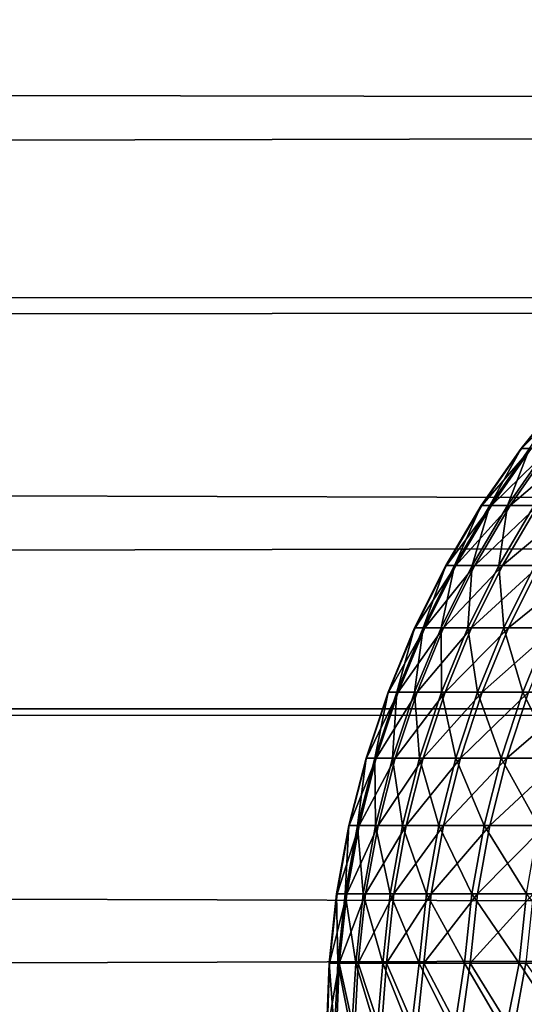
# Model space of a CAD drawing. Header units: millimetres. Extents: x -184 to 165, y -135 to 242.
# Tile 839 of 1056: x -109.114 to -108.596, y 5.229 to 6.24. Entities that reach past the tile are written whole.
import ezdxf

# ---------------------------------------------------------------- set-up
doc = ezdxf.new("R2010")
doc.units = ezdxf.units.MM
doc.header["$LTSCALE"] = 41.718519
for name, color, linetype in [('384', 7, 'CONTINUOUS'), ('386', 7, 'CONTINUOUS'), ('432', 7, 'CONTINUOUS')]:
    doc.layers.add(name, color=color, linetype=linetype)

msp = doc.modelspace()

# ---------------------------------------------------------------- linework, layer by layer
at = {"layer": '384', "linetype": 'CONTINUOUS'}
for points in [[(-35.1948, 6.4424, 60), (-34.8031, 5.9982, 60), (-162.4489, 6.2801, 60), (-35.1948, 6.4424, 60)], [(-162.4489, 6.2801, 60), (-34.8031, 5.9982, 60), (-162.7873, 5.8948, 60), (-162.4489, 6.2801, 60)], [(-34.8031, 5.9982, 60), (-34.4141, 5.5508, 60), (-162.7873, 5.8948, 60), (-34.8031, 5.9982, 60)], [(-162.7873, 5.8948, 60), (-34.4141, 5.5508, 60), (-163.1233, 5.5075, 60), (-162.7873, 5.8948, 60)], [(-34.4141, 5.5508, 60), (-34.0279, 5.1003, 60), (-163.1233, 5.5075, 60), (-34.4141, 5.5508, 60)], [(-163.1233, 5.5075, 60), (-34.0279, 5.1003, 60), (-163.457, 5.1181, 60), (-163.1233, 5.5075, 60)]]:
    msp.add_3dface(points, dxfattribs=at)
at = {"layer": '386', "linetype": 'CONTINUOUS'}
for points in [[(-35.0511, 6.2801, 63), (-162.3052, 6.4424, 63), (-162.6969, 5.9982, 63), (-35.0511, 6.2801, 63)], [(-34.7127, 5.8948, 63), (-35.0511, 6.2801, 63), (-162.6969, 5.9982, 63), (-34.7127, 5.8948, 63)], [(-34.7127, 5.8948, 63), (-162.6969, 5.9982, 63), (-163.0859, 5.5508, 63), (-34.7127, 5.8948, 63)], [(-34.3767, 5.5075, 63), (-34.7127, 5.8948, 63), (-163.0859, 5.5508, 63), (-34.3767, 5.5075, 63)], [(-34.3767, 5.5075, 63), (-163.0859, 5.5508, 63), (-163.4721, 5.1003, 63), (-34.3767, 5.5075, 63)], [(-34.043, 5.1181, 63), (-34.3767, 5.5075, 63), (-163.4721, 5.1003, 63), (-34.043, 5.1181, 63)]]:
    msp.add_3dface(points, dxfattribs=at)
at = {"layer": '432', "linetype": 'CONTINUOUS'}
for points in [[(-108.5544, 5.8553, 0.1334), (-108.5539, 5.8553, -0.1671), (-108.5993, 5.7997, 0.134), (-108.5544, 5.8553, 0.1334)], [(-108.5905, 5.7997, 0.4357), (-108.5544, 5.8553, 0.1334), (-108.5993, 5.7997, 0.134), (-108.5905, 5.7997, 0.4357)], [(-108.5993, 5.7997, 0.134), (-108.5539, 5.8553, -0.1671), (-108.5988, 5.7997, -0.1678), (-108.5993, 5.7997, 0.134)], [(-108.5539, 5.8553, -0.1671), (-108.5441, 5.8553, -0.4674), (-108.5988, 5.7997, -0.1678), (-108.5539, 5.8553, -0.1671)], [(-108.5988, 5.7997, -0.1678), (-108.5441, 5.8553, -0.4674), (-108.5889, 5.7997, -0.4695), (-108.5988, 5.7997, -0.1678)], [(-108.5993, 5.7997, 0.134), (-108.5988, 5.7997, -0.1678), (-108.6401, 5.7411, 0.1345), (-108.5993, 5.7997, 0.134)], [(-108.6313, 5.7411, 0.4375), (-108.5993, 5.7997, 0.134), (-108.6401, 5.7411, 0.1345), (-108.6313, 5.7411, 0.4375)], [(-108.6401, 5.7411, 0.1345), (-108.5988, 5.7997, -0.1678), (-108.6395, 5.7411, -0.1685), (-108.6401, 5.7411, 0.1345)], [(-108.5988, 5.7997, -0.1678), (-108.5889, 5.7997, -0.4695), (-108.6395, 5.7411, -0.1685), (-108.5988, 5.7997, -0.1678)], [(-108.6395, 5.7411, -0.1685), (-108.5889, 5.7997, -0.4695), (-108.6297, 5.7411, -0.4715), (-108.6395, 5.7411, -0.1685)], [(-108.5905, 5.7997, 0.4357), (-108.5993, 5.7997, 0.134), (-108.6313, 5.7411, 0.4375), (-108.5905, 5.7997, 0.4357)], [(-108.6131, 5.7411, 0.7401), (-108.5905, 5.7997, 0.4357), (-108.6313, 5.7411, 0.4375), (-108.6131, 5.7411, 0.7401)], [(-108.5889, 5.7997, -0.4695), (-108.5698, 5.7997, -0.7707), (-108.6297, 5.7411, -0.4715), (-108.5889, 5.7997, -0.4695)], [(-108.6297, 5.7411, -0.4715), (-108.5698, 5.7997, -0.7707), (-108.6105, 5.7411, -0.774), (-108.6297, 5.7411, -0.4715)], [(-108.5724, 5.7997, 0.737), (-108.5905, 5.7997, 0.4357), (-108.6131, 5.7411, 0.7401), (-108.5724, 5.7997, 0.737)], [(-108.5857, 5.7411, 1.0419), (-108.5724, 5.7997, 0.737), (-108.6131, 5.7411, 0.7401), (-108.5857, 5.7411, 1.0419)], [(-108.5698, 5.7997, -0.7707), (-108.5415, 5.7997, -1.0712), (-108.6105, 5.7411, -0.774), (-108.5698, 5.7997, -0.7707)], [(-108.6105, 5.7411, -0.774), (-108.5415, 5.7997, -1.0712), (-108.582, 5.7411, -1.0757), (-108.6105, 5.7411, -0.774)], [(-108.6401, 5.7411, 0.1345), (-108.6395, 5.7411, -0.1685), (-108.6766, 5.6796, 0.135), (-108.6401, 5.7411, 0.1345)], [(-108.6677, 5.6796, 0.4391), (-108.6401, 5.7411, 0.1345), (-108.6766, 5.6796, 0.135), (-108.6677, 5.6796, 0.4391)], [(-108.6766, 5.6796, 0.135), (-108.6395, 5.7411, -0.1685), (-108.676, 5.6796, -0.1692), (-108.6766, 5.6796, 0.135)], [(-108.6395, 5.7411, -0.1685), (-108.6297, 5.7411, -0.4715), (-108.676, 5.6796, -0.1692), (-108.6395, 5.7411, -0.1685)], [(-108.676, 5.6796, -0.1692), (-108.6297, 5.7411, -0.4715), (-108.6661, 5.6796, -0.4732), (-108.676, 5.6796, -0.1692)], [(-108.6313, 5.7411, 0.4375), (-108.6401, 5.7411, 0.1345), (-108.6677, 5.6796, 0.4391), (-108.6313, 5.7411, 0.4375)], [(-108.6495, 5.6796, 0.7428), (-108.6313, 5.7411, 0.4375), (-108.6677, 5.6796, 0.4391), (-108.6495, 5.6796, 0.7428)], [(-108.6297, 5.7411, -0.4715), (-108.6105, 5.7411, -0.774), (-108.6661, 5.6796, -0.4732), (-108.6297, 5.7411, -0.4715)], [(-108.6661, 5.6796, -0.4732), (-108.6105, 5.7411, -0.774), (-108.6469, 5.6796, -0.7768), (-108.6661, 5.6796, -0.4732)], [(-108.6131, 5.7411, 0.7401), (-108.6313, 5.7411, 0.4375), (-108.6495, 5.6796, 0.7428), (-108.6131, 5.7411, 0.7401)], [(-108.622, 5.6796, 1.0458), (-108.6131, 5.7411, 0.7401), (-108.6495, 5.6796, 0.7428), (-108.622, 5.6796, 1.0458)], [(-108.6105, 5.7411, -0.774), (-108.582, 5.7411, -1.0757), (-108.6469, 5.6796, -0.7768), (-108.6105, 5.7411, -0.774)], [(-108.6469, 5.6796, -0.7768), (-108.582, 5.7411, -1.0757), (-108.6183, 5.6796, -1.0797), (-108.6469, 5.6796, -0.7768)], [(-108.5857, 5.7411, 1.0419), (-108.6131, 5.7411, 0.7401), (-108.622, 5.6796, 1.0458), (-108.5857, 5.7411, 1.0419)], [(-108.5851, 5.6796, 1.3477), (-108.5857, 5.7411, 1.0419), (-108.622, 5.6796, 1.0458), (-108.5851, 5.6796, 1.3477)], [(-108.582, 5.7411, -1.0757), (-108.5442, 5.7411, -1.3764), (-108.6183, 5.6796, -1.0797), (-108.582, 5.7411, -1.0757)], [(-108.6183, 5.6796, -1.0797), (-108.5442, 5.7411, -1.3764), (-108.5804, 5.6796, -1.3815), (-108.6183, 5.6796, -1.0797)], [(-108.6766, 5.6796, 0.135), (-108.676, 5.6796, -0.1692), (-108.7086, 5.6157, 0.1355), (-108.6766, 5.6796, 0.135)], [(-108.6997, 5.6157, 0.4406), (-108.6766, 5.6796, 0.135), (-108.7086, 5.6157, 0.1355), (-108.6997, 5.6157, 0.4406)], [(-108.7086, 5.6157, 0.1355), (-108.676, 5.6796, -0.1692), (-108.708, 5.6157, -0.1697), (-108.7086, 5.6157, 0.1355)], [(-108.676, 5.6796, -0.1692), (-108.6661, 5.6796, -0.4732), (-108.708, 5.6157, -0.1697), (-108.676, 5.6796, -0.1692)], [(-108.708, 5.6157, -0.1697), (-108.6661, 5.6796, -0.4732), (-108.6981, 5.6157, -0.4748), (-108.708, 5.6157, -0.1697)], [(-108.6677, 5.6796, 0.4391), (-108.6766, 5.6796, 0.135), (-108.6997, 5.6157, 0.4406), (-108.6677, 5.6796, 0.4391)], [(-108.6814, 5.6157, 0.7452), (-108.6677, 5.6796, 0.4391), (-108.6997, 5.6157, 0.4406), (-108.6814, 5.6157, 0.7452)], [(-108.6661, 5.6796, -0.4732), (-108.6469, 5.6796, -0.7768), (-108.6981, 5.6157, -0.4748), (-108.6661, 5.6796, -0.4732)], [(-108.6981, 5.6157, -0.4748), (-108.6469, 5.6796, -0.7768), (-108.6788, 5.6157, -0.7793), (-108.6981, 5.6157, -0.4748)], [(-108.6495, 5.6796, 0.7428), (-108.6677, 5.6796, 0.4391), (-108.6814, 5.6157, 0.7452), (-108.6495, 5.6796, 0.7428)], [(-108.6538, 5.6157, 1.0492), (-108.6495, 5.6796, 0.7428), (-108.6814, 5.6157, 0.7452), (-108.6538, 5.6157, 1.0492)], [(-108.6469, 5.6796, -0.7768), (-108.6183, 5.6796, -1.0797), (-108.6788, 5.6157, -0.7793), (-108.6469, 5.6796, -0.7768)], [(-108.6788, 5.6157, -0.7793), (-108.6183, 5.6796, -1.0797), (-108.6501, 5.6157, -1.0832), (-108.6788, 5.6157, -0.7793)], [(-108.622, 5.6796, 1.0458), (-108.6495, 5.6796, 0.7428), (-108.6538, 5.6157, 1.0492), (-108.622, 5.6796, 1.0458)], [(-108.6168, 5.6157, 1.3521), (-108.622, 5.6796, 1.0458), (-108.6538, 5.6157, 1.0492), (-108.6168, 5.6157, 1.3521)], [(-108.6183, 5.6796, -1.0797), (-108.5804, 5.6796, -1.3815), (-108.6501, 5.6157, -1.0832), (-108.6183, 5.6796, -1.0797)], [(-108.6501, 5.6157, -1.0832), (-108.5804, 5.6796, -1.3815), (-108.6121, 5.6157, -1.386), (-108.6501, 5.6157, -1.0832)], [(-108.5851, 5.6796, 1.3477), (-108.622, 5.6796, 1.0458), (-108.6168, 5.6157, 1.3521), (-108.5851, 5.6796, 1.3477)], [(-108.5705, 5.6157, 1.6538), (-108.5851, 5.6796, 1.3477), (-108.6168, 5.6157, 1.3521), (-108.5705, 5.6157, 1.6538)], [(-108.5804, 5.6796, -1.3815), (-108.5332, 5.6796, -1.6821), (-108.6121, 5.6157, -1.386), (-108.5804, 5.6796, -1.3815)], [(-108.6121, 5.6157, -1.386), (-108.5332, 5.6796, -1.6821), (-108.5647, 5.6157, -1.6875), (-108.6121, 5.6157, -1.386)], [(-108.7086, 5.6157, 0.1355), (-108.708, 5.6157, -0.1697), (-108.7359, 5.5497, 0.1359), (-108.7086, 5.6157, 0.1355)], [(-108.727, 5.5497, 0.4418), (-108.7086, 5.6157, 0.1355), (-108.7359, 5.5497, 0.1359), (-108.727, 5.5497, 0.4418)], [(-108.7359, 5.5497, 0.1359), (-108.708, 5.6157, -0.1697), (-108.7354, 5.5497, -0.1702), (-108.7359, 5.5497, 0.1359)], [(-108.708, 5.6157, -0.1697), (-108.6981, 5.6157, -0.4748), (-108.7354, 5.5497, -0.1702), (-108.708, 5.6157, -0.1697)], [(-108.7354, 5.5497, -0.1702), (-108.6981, 5.6157, -0.4748), (-108.7254, 5.5497, -0.4761), (-108.7354, 5.5497, -0.1702)], [(-108.6997, 5.6157, 0.4406), (-108.7086, 5.6157, 0.1355), (-108.727, 5.5497, 0.4418), (-108.6997, 5.6157, 0.4406)], [(-108.7087, 5.5497, 0.7473), (-108.6997, 5.6157, 0.4406), (-108.727, 5.5497, 0.4418), (-108.7087, 5.5497, 0.7473)], [(-108.6981, 5.6157, -0.4748), (-108.6788, 5.6157, -0.7793), (-108.7254, 5.5497, -0.4761), (-108.6981, 5.6157, -0.4748)], [(-108.7254, 5.5497, -0.4761), (-108.6788, 5.6157, -0.7793), (-108.7061, 5.5497, -0.7815), (-108.7254, 5.5497, -0.4761)], [(-108.6814, 5.6157, 0.7452), (-108.6997, 5.6157, 0.4406), (-108.7087, 5.5497, 0.7473), (-108.6814, 5.6157, 0.7452)], [(-108.681, 5.5497, 1.052), (-108.6814, 5.6157, 0.7452), (-108.7087, 5.5497, 0.7473), (-108.681, 5.5497, 1.052)], [(-108.6788, 5.6157, -0.7793), (-108.6501, 5.6157, -1.0832), (-108.7061, 5.5497, -0.7815), (-108.6788, 5.6157, -0.7793)], [(-108.7061, 5.5497, -0.7815), (-108.6501, 5.6157, -1.0832), (-108.6773, 5.5497, -1.0862), (-108.7061, 5.5497, -0.7815)], [(-108.6538, 5.6157, 1.0492), (-108.6814, 5.6157, 0.7452), (-108.681, 5.5497, 1.052), (-108.6538, 5.6157, 1.0492)], [(-108.6439, 5.5497, 1.3558), (-108.6538, 5.6157, 1.0492), (-108.681, 5.5497, 1.052), (-108.6439, 5.5497, 1.3558)], [(-108.6501, 5.6157, -1.0832), (-108.6121, 5.6157, -1.386), (-108.6773, 5.5497, -1.0862), (-108.6501, 5.6157, -1.0832)], [(-108.6773, 5.5497, -1.0862), (-108.6121, 5.6157, -1.386), (-108.6392, 5.5497, -1.3898), (-108.6773, 5.5497, -1.0862)], [(-108.6168, 5.6157, 1.3521), (-108.6538, 5.6157, 1.0492), (-108.6439, 5.5497, 1.3558), (-108.6168, 5.6157, 1.3521)], [(-108.5975, 5.5497, 1.6583), (-108.6168, 5.6157, 1.3521), (-108.6439, 5.5497, 1.3558), (-108.5975, 5.5497, 1.6583)], [(-108.6121, 5.6157, -1.386), (-108.5647, 5.6157, -1.6875), (-108.6392, 5.5497, -1.3898), (-108.6121, 5.6157, -1.386)], [(-108.6392, 5.5497, -1.3898), (-108.5647, 5.6157, -1.6875), (-108.5917, 5.5497, -1.6922), (-108.6392, 5.5497, -1.3898)], [(-108.5705, 5.6157, 1.6538), (-108.6168, 5.6157, 1.3521), (-108.5975, 5.5497, 1.6583), (-108.5705, 5.6157, 1.6538)], [(-108.5418, 5.5497, 1.9593), (-108.5705, 5.6157, 1.6538), (-108.5975, 5.5497, 1.6583), (-108.5418, 5.5497, 1.9593)], [(-108.7359, 5.5497, 0.1359), (-108.7354, 5.5497, -0.1702), (-108.7585, 5.4819, 0.1362), (-108.7359, 5.5497, 0.1359)], [(-108.7496, 5.4819, 0.4428), (-108.7359, 5.5497, 0.1359), (-108.7585, 5.4819, 0.1362), (-108.7496, 5.4819, 0.4428)], [(-108.7585, 5.4819, 0.1362), (-108.7354, 5.5497, -0.1702), (-108.758, 5.4819, -0.1706), (-108.7585, 5.4819, 0.1362)], [(-108.7354, 5.5497, -0.1702), (-108.7254, 5.5497, -0.4761), (-108.758, 5.4819, -0.1706), (-108.7354, 5.5497, -0.1702)], [(-108.758, 5.4819, -0.1706), (-108.7254, 5.5497, -0.4761), (-108.748, 5.4819, -0.4771), (-108.758, 5.4819, -0.1706)], [(-108.727, 5.5497, 0.4418), (-108.7359, 5.5497, 0.1359), (-108.7496, 5.4819, 0.4428), (-108.727, 5.5497, 0.4418)], [(-108.7312, 5.4819, 0.749), (-108.727, 5.5497, 0.4418), (-108.7496, 5.4819, 0.4428), (-108.7312, 5.4819, 0.749)], [(-108.7254, 5.5497, -0.4761), (-108.7061, 5.5497, -0.7815), (-108.748, 5.4819, -0.4771), (-108.7254, 5.5497, -0.4761)], [(-108.748, 5.4819, -0.4771), (-108.7061, 5.5497, -0.7815), (-108.7286, 5.4819, -0.7833), (-108.748, 5.4819, -0.4771)], [(-108.7087, 5.5497, 0.7473), (-108.727, 5.5497, 0.4418), (-108.7312, 5.4819, 0.749), (-108.7087, 5.5497, 0.7473)], [(-108.7035, 5.4819, 1.0544), (-108.7087, 5.5497, 0.7473), (-108.7312, 5.4819, 0.749), (-108.7035, 5.4819, 1.0544)], [(-108.7061, 5.5497, -0.7815), (-108.6773, 5.5497, -1.0862), (-108.7286, 5.4819, -0.7833), (-108.7061, 5.5497, -0.7815)], [(-108.7286, 5.4819, -0.7833), (-108.6773, 5.5497, -1.0862), (-108.6998, 5.4819, -1.0886), (-108.7286, 5.4819, -0.7833)], [(-108.681, 5.5497, 1.052), (-108.7087, 5.5497, 0.7473), (-108.7035, 5.4819, 1.0544), (-108.681, 5.5497, 1.052)], [(-108.6663, 5.4819, 1.3589), (-108.681, 5.5497, 1.052), (-108.7035, 5.4819, 1.0544), (-108.6663, 5.4819, 1.3589)], [(-108.6773, 5.5497, -1.0862), (-108.6392, 5.5497, -1.3898), (-108.6998, 5.4819, -1.0886), (-108.6773, 5.5497, -1.0862)], [(-108.6998, 5.4819, -1.0886), (-108.6392, 5.5497, -1.3898), (-108.6615, 5.4819, -1.393), (-108.6998, 5.4819, -1.0886)], [(-108.6439, 5.5497, 1.3558), (-108.681, 5.5497, 1.052), (-108.6663, 5.4819, 1.3589), (-108.6439, 5.5497, 1.3558)], [(-108.6198, 5.4819, 1.6621), (-108.6439, 5.5497, 1.3558), (-108.6663, 5.4819, 1.3589), (-108.6198, 5.4819, 1.6621)], [(-108.6392, 5.5497, -1.3898), (-108.5917, 5.5497, -1.6922), (-108.6615, 5.4819, -1.393), (-108.6392, 5.5497, -1.3898)], [(-108.6615, 5.4819, -1.393), (-108.5917, 5.5497, -1.6922), (-108.614, 5.4819, -1.696), (-108.6615, 5.4819, -1.393)], [(-108.5975, 5.5497, 1.6583), (-108.6439, 5.5497, 1.3558), (-108.6198, 5.4819, 1.6621), (-108.5975, 5.5497, 1.6583)], [(-108.5639, 5.4819, 1.9637), (-108.5975, 5.5497, 1.6583), (-108.6198, 5.4819, 1.6621), (-108.5639, 5.4819, 1.9637)], [(-108.5917, 5.5497, -1.6922), (-108.535, 5.5497, -1.9929), (-108.614, 5.4819, -1.696), (-108.5917, 5.5497, -1.6922)], [(-108.614, 5.4819, -1.696), (-108.535, 5.5497, -1.9929), (-108.5571, 5.4819, -1.9974), (-108.614, 5.4819, -1.696)], [(-108.5418, 5.5497, 1.9593), (-108.5975, 5.5497, 1.6583), (-108.5639, 5.4819, 1.9637), (-108.5418, 5.5497, 1.9593)], [(-108.7585, 5.4819, 0.1362), (-108.758, 5.4819, -0.1706), (-108.7762, 5.4127, 0.1364), (-108.7585, 5.4819, 0.1362)], [(-108.7673, 5.4127, 0.4436), (-108.7585, 5.4819, 0.1362), (-108.7762, 5.4127, 0.1364), (-108.7673, 5.4127, 0.4436)], [(-108.7762, 5.4127, 0.1364), (-108.758, 5.4819, -0.1706), (-108.7757, 5.4127, -0.1709), (-108.7762, 5.4127, 0.1364)], [(-108.758, 5.4819, -0.1706), (-108.748, 5.4819, -0.4771), (-108.7757, 5.4127, -0.1709), (-108.758, 5.4819, -0.1706)], [(-108.7757, 5.4127, -0.1709), (-108.748, 5.4819, -0.4771), (-108.7657, 5.4127, -0.478), (-108.7757, 5.4127, -0.1709)], [(-108.7496, 5.4819, 0.4428), (-108.7585, 5.4819, 0.1362), (-108.7673, 5.4127, 0.4436), (-108.7496, 5.4819, 0.4428)], [(-108.7489, 5.4127, 0.7503), (-108.7496, 5.4819, 0.4428), (-108.7673, 5.4127, 0.4436), (-108.7489, 5.4127, 0.7503)], [(-108.748, 5.4819, -0.4771), (-108.7286, 5.4819, -0.7833), (-108.7657, 5.4127, -0.478), (-108.748, 5.4819, -0.4771)], [(-108.7657, 5.4127, -0.478), (-108.7286, 5.4819, -0.7833), (-108.7462, 5.4127, -0.7847), (-108.7657, 5.4127, -0.478)], [(-108.7312, 5.4819, 0.749), (-108.7496, 5.4819, 0.4428), (-108.7489, 5.4127, 0.7503), (-108.7312, 5.4819, 0.749)], [(-108.721, 5.4127, 1.0563), (-108.7312, 5.4819, 0.749), (-108.7489, 5.4127, 0.7503), (-108.721, 5.4127, 1.0563)], [(-108.7286, 5.4819, -0.7833), (-108.6998, 5.4819, -1.0886), (-108.7462, 5.4127, -0.7847), (-108.7286, 5.4819, -0.7833)], [(-108.7462, 5.4127, -0.7847), (-108.6998, 5.4819, -1.0886), (-108.7173, 5.4127, -1.0906), (-108.7462, 5.4127, -0.7847)], [(-108.7035, 5.4819, 1.0544), (-108.7312, 5.4819, 0.749), (-108.721, 5.4127, 1.0563), (-108.7035, 5.4819, 1.0544)], [(-108.6838, 5.4127, 1.3613), (-108.7035, 5.4819, 1.0544), (-108.721, 5.4127, 1.0563), (-108.6838, 5.4127, 1.3613)], [(-108.6998, 5.4819, -1.0886), (-108.6615, 5.4819, -1.393), (-108.7173, 5.4127, -1.0906), (-108.6998, 5.4819, -1.0886)], [(-108.7173, 5.4127, -1.0906), (-108.6615, 5.4819, -1.393), (-108.679, 5.4127, -1.3955), (-108.7173, 5.4127, -1.0906)], [(-108.6663, 5.4819, 1.3589), (-108.7035, 5.4819, 1.0544), (-108.6838, 5.4127, 1.3613), (-108.6663, 5.4819, 1.3589)], [(-108.6372, 5.4127, 1.6651), (-108.6663, 5.4819, 1.3589), (-108.6838, 5.4127, 1.3613), (-108.6372, 5.4127, 1.6651)], [(-108.6615, 5.4819, -1.393), (-108.614, 5.4819, -1.696), (-108.679, 5.4127, -1.3955), (-108.6615, 5.4819, -1.393)], [(-108.679, 5.4127, -1.3955), (-108.614, 5.4819, -1.696), (-108.6314, 5.4127, -1.699), (-108.679, 5.4127, -1.3955)], [(-108.6198, 5.4819, 1.6621), (-108.6663, 5.4819, 1.3589), (-108.6372, 5.4127, 1.6651), (-108.6198, 5.4819, 1.6621)], [(-108.5813, 5.4127, 1.9672), (-108.6198, 5.4819, 1.6621), (-108.6372, 5.4127, 1.6651), (-108.5813, 5.4127, 1.9672)], [(-108.614, 5.4819, -1.696), (-108.5571, 5.4819, -1.9974), (-108.6314, 5.4127, -1.699), (-108.614, 5.4819, -1.696)], [(-108.6314, 5.4127, -1.699), (-108.5571, 5.4819, -1.9974), (-108.5744, 5.4127, -2.001), (-108.6314, 5.4127, -1.699)], [(-108.5639, 5.4819, 1.9637), (-108.6198, 5.4819, 1.6621), (-108.5813, 5.4127, 1.9672), (-108.5639, 5.4819, 1.9637)], [(-108.7762, 5.4127, 0.1364), (-108.7757, 5.4127, -0.1709), (-108.7889, 5.3424, 0.1366), (-108.7762, 5.4127, 0.1364)], [(-108.7799, 5.3424, 0.4441), (-108.7762, 5.4127, 0.1364), (-108.7889, 5.3424, 0.1366), (-108.7799, 5.3424, 0.4441)], [(-108.7889, 5.3424, 0.1366), (-108.7757, 5.4127, -0.1709), (-108.7883, 5.3424, -0.1711), (-108.7889, 5.3424, 0.1366)], [(-108.7757, 5.4127, -0.1709), (-108.7657, 5.4127, -0.478), (-108.7883, 5.3424, -0.1711), (-108.7757, 5.4127, -0.1709)], [(-108.7883, 5.3424, -0.1711), (-108.7657, 5.4127, -0.478), (-108.7783, 5.3424, -0.4786), (-108.7883, 5.3424, -0.1711)], [(-108.7673, 5.4127, 0.4436), (-108.7762, 5.4127, 0.1364), (-108.7799, 5.3424, 0.4441), (-108.7673, 5.4127, 0.4436)], [(-108.7615, 5.3424, 0.7512), (-108.7673, 5.4127, 0.4436), (-108.7799, 5.3424, 0.4441), (-108.7615, 5.3424, 0.7512)], [(-108.7657, 5.4127, -0.478), (-108.7462, 5.4127, -0.7847), (-108.7783, 5.3424, -0.4786), (-108.7657, 5.4127, -0.478)], [(-108.7783, 5.3424, -0.4786), (-108.7462, 5.4127, -0.7847), (-108.7589, 5.3424, -0.7857), (-108.7783, 5.3424, -0.4786)], [(-108.7489, 5.4127, 0.7503), (-108.7673, 5.4127, 0.4436), (-108.7615, 5.3424, 0.7512), (-108.7489, 5.4127, 0.7503)], [(-108.7337, 5.3424, 1.0577), (-108.7489, 5.4127, 0.7503), (-108.7615, 5.3424, 0.7512), (-108.7337, 5.3424, 1.0577)], [(-108.7462, 5.4127, -0.7847), (-108.7173, 5.4127, -1.0906), (-108.7589, 5.3424, -0.7857), (-108.7462, 5.4127, -0.7847)], [(-108.7589, 5.3424, -0.7857), (-108.7173, 5.4127, -1.0906), (-108.73, 5.3424, -1.092), (-108.7589, 5.3424, -0.7857)], [(-108.721, 5.4127, 1.0563), (-108.7489, 5.4127, 0.7503), (-108.7337, 5.3424, 1.0577), (-108.721, 5.4127, 1.0563)], [(-108.6964, 5.3424, 1.3631), (-108.721, 5.4127, 1.0563), (-108.7337, 5.3424, 1.0577), (-108.6964, 5.3424, 1.3631)], [(-108.7173, 5.4127, -1.0906), (-108.679, 5.4127, -1.3955), (-108.73, 5.3424, -1.092), (-108.7173, 5.4127, -1.0906)], [(-108.73, 5.3424, -1.092), (-108.679, 5.4127, -1.3955), (-108.6916, 5.3424, -1.3972), (-108.73, 5.3424, -1.092)], [(-108.6838, 5.4127, 1.3613), (-108.721, 5.4127, 1.0563), (-108.6964, 5.3424, 1.3631), (-108.6838, 5.4127, 1.3613)], [(-108.6497, 5.3424, 1.6672), (-108.6838, 5.4127, 1.3613), (-108.6964, 5.3424, 1.3631), (-108.6497, 5.3424, 1.6672)], [(-108.679, 5.4127, -1.3955), (-108.6314, 5.4127, -1.699), (-108.6916, 5.3424, -1.3972), (-108.679, 5.4127, -1.3955)], [(-108.6916, 5.3424, -1.3972), (-108.6314, 5.4127, -1.699), (-108.6439, 5.3424, -1.7012), (-108.6916, 5.3424, -1.3972)], [(-108.6372, 5.4127, 1.6651), (-108.6838, 5.4127, 1.3613), (-108.6497, 5.3424, 1.6672), (-108.6372, 5.4127, 1.6651)], [(-108.5937, 5.3424, 1.9697), (-108.6372, 5.4127, 1.6651), (-108.6497, 5.3424, 1.6672), (-108.5937, 5.3424, 1.9697)], [(-108.6314, 5.4127, -1.699), (-108.5744, 5.4127, -2.001), (-108.6439, 5.3424, -1.7012), (-108.6314, 5.4127, -1.699)], [(-108.6439, 5.3424, -1.7012), (-108.5744, 5.4127, -2.001), (-108.5868, 5.3424, -2.0035), (-108.6439, 5.3424, -1.7012)], [(-108.5813, 5.4127, 1.9672), (-108.6372, 5.4127, 1.6651), (-108.5937, 5.3424, 1.9697), (-108.5813, 5.4127, 1.9672)], [(-108.7889, 5.3424, 0.1366), (-108.7883, 5.3424, -0.1711), (-108.7965, 5.2713, 0.1367), (-108.7889, 5.3424, 0.1366)], [(-108.7876, 5.2713, 0.4445), (-108.7889, 5.3424, 0.1366), (-108.7965, 5.2713, 0.1367), (-108.7876, 5.2713, 0.4445)], [(-108.7965, 5.2713, 0.1367), (-108.7883, 5.3424, -0.1711), (-108.796, 5.2713, -0.1712), (-108.7965, 5.2713, 0.1367)], [(-108.7883, 5.3424, -0.1711), (-108.7783, 5.3424, -0.4786), (-108.796, 5.2713, -0.1712), (-108.7883, 5.3424, -0.1711)], [(-108.796, 5.2713, -0.1712), (-108.7783, 5.3424, -0.4786), (-108.786, 5.2713, -0.479), (-108.796, 5.2713, -0.1712)], [(-108.7799, 5.3424, 0.4441), (-108.7889, 5.3424, 0.1366), (-108.7876, 5.2713, 0.4445), (-108.7799, 5.3424, 0.4441)], [(-108.7691, 5.2713, 0.7518), (-108.7799, 5.3424, 0.4441), (-108.7876, 5.2713, 0.4445), (-108.7691, 5.2713, 0.7518)], [(-108.7783, 5.3424, -0.4786), (-108.7589, 5.3424, -0.7857), (-108.786, 5.2713, -0.479), (-108.7783, 5.3424, -0.4786)], [(-108.786, 5.2713, -0.479), (-108.7589, 5.3424, -0.7857), (-108.7665, 5.2713, -0.7863), (-108.786, 5.2713, -0.479)], [(-108.7615, 5.3424, 0.7512), (-108.7799, 5.3424, 0.4441), (-108.7691, 5.2713, 0.7518), (-108.7615, 5.3424, 0.7512)], [(-108.7413, 5.2713, 1.0585), (-108.7615, 5.3424, 0.7512), (-108.7691, 5.2713, 0.7518), (-108.7413, 5.2713, 1.0585)], [(-108.7589, 5.3424, -0.7857), (-108.73, 5.3424, -1.092), (-108.7665, 5.2713, -0.7863), (-108.7589, 5.3424, -0.7857)], [(-108.7665, 5.2713, -0.7863), (-108.73, 5.3424, -1.092), (-108.7375, 5.2713, -1.0928), (-108.7665, 5.2713, -0.7863)], [(-108.7337, 5.3424, 1.0577), (-108.7615, 5.3424, 0.7512), (-108.7413, 5.2713, 1.0585), (-108.7337, 5.3424, 1.0577)], [(-108.704, 5.2713, 1.3641), (-108.7337, 5.3424, 1.0577), (-108.7413, 5.2713, 1.0585), (-108.704, 5.2713, 1.3641)], [(-108.73, 5.3424, -1.092), (-108.6916, 5.3424, -1.3972), (-108.7375, 5.2713, -1.0928), (-108.73, 5.3424, -1.092)], [(-108.7375, 5.2713, -1.0928), (-108.6916, 5.3424, -1.3972), (-108.6992, 5.2713, -1.3983), (-108.7375, 5.2713, -1.0928)], [(-108.6964, 5.3424, 1.3631), (-108.7337, 5.3424, 1.0577), (-108.704, 5.2713, 1.3641), (-108.6964, 5.3424, 1.3631)], [(-108.6572, 5.2713, 1.6685), (-108.6964, 5.3424, 1.3631), (-108.704, 5.2713, 1.3641), (-108.6572, 5.2713, 1.6685)], [(-108.6916, 5.3424, -1.3972), (-108.6439, 5.3424, -1.7012), (-108.6992, 5.2713, -1.3983), (-108.6916, 5.3424, -1.3972)], [(-108.6992, 5.2713, -1.3983), (-108.6439, 5.3424, -1.7012), (-108.6514, 5.2713, -1.7025), (-108.6992, 5.2713, -1.3983)], [(-108.6497, 5.3424, 1.6672), (-108.6964, 5.3424, 1.3631), (-108.6572, 5.2713, 1.6685), (-108.6497, 5.3424, 1.6672)], [(-108.6012, 5.2713, 1.9712), (-108.6497, 5.3424, 1.6672), (-108.6572, 5.2713, 1.6685), (-108.6012, 5.2713, 1.9712)], [(-108.6439, 5.3424, -1.7012), (-108.5868, 5.3424, -2.0035), (-108.6514, 5.2713, -1.7025), (-108.6439, 5.3424, -1.7012)], [(-108.6514, 5.2713, -1.7025), (-108.5868, 5.3424, -2.0035), (-108.5943, 5.2713, -2.0051), (-108.6514, 5.2713, -1.7025)], [(-108.5937, 5.3424, 1.9697), (-108.6497, 5.3424, 1.6672), (-108.6012, 5.2713, 1.9712), (-108.5937, 5.3424, 1.9697)], [(-108.5358, 5.2713, 2.2721), (-108.5937, 5.3424, 1.9697), (-108.6012, 5.2713, 1.9712), (-108.5358, 5.2713, 2.2721)], [(-108.7985, 5.2, -0.1713), (-108.7992, 5.2, 0.1279), (-108.796, 5.2713, -0.1712), (-108.7985, 5.2, -0.1713)], [(-108.7992, 5.2, 0.1279), (-108.7909, 5.2, 0.427), (-108.7965, 5.2713, 0.1367), (-108.7992, 5.2, 0.1279)], [(-108.7992, 5.2, 0.1279), (-108.7965, 5.2713, 0.1367), (-108.796, 5.2713, -0.1712), (-108.7992, 5.2, 0.1279)], [(-108.7889, 5.2, -0.4703), (-108.7985, 5.2, -0.1713), (-108.786, 5.2713, -0.479), (-108.7889, 5.2, -0.4703)], [(-108.7985, 5.2, -0.1713), (-108.796, 5.2713, -0.1712), (-108.786, 5.2713, -0.479), (-108.7985, 5.2, -0.1713)], [(-108.7909, 5.2, 0.427), (-108.7876, 5.2713, 0.4445), (-108.7965, 5.2713, 0.1367), (-108.7909, 5.2, 0.427)], [(-108.7909, 5.2, 0.427), (-108.7736, 5.2, 0.7257), (-108.7876, 5.2713, 0.4445), (-108.7909, 5.2, 0.427)], [(-108.7704, 5.2, -0.7689), (-108.7889, 5.2, -0.4703), (-108.786, 5.2713, -0.479), (-108.7704, 5.2, -0.7689)], [(-108.7736, 5.2, 0.7257), (-108.7691, 5.2713, 0.7518), (-108.7876, 5.2713, 0.4445), (-108.7736, 5.2, 0.7257)], [(-108.7704, 5.2, -0.7689), (-108.786, 5.2713, -0.479), (-108.7665, 5.2713, -0.7863), (-108.7704, 5.2, -0.7689)], [(-108.7736, 5.2, 0.7257), (-108.7475, 5.2, 1.0237), (-108.7691, 5.2713, 0.7518), (-108.7736, 5.2, 0.7257)], [(-108.7429, 5.2, -1.0668), (-108.7704, 5.2, -0.7689), (-108.7665, 5.2713, -0.7863), (-108.7429, 5.2, -1.0668)], [(-108.7475, 5.2, 1.0237), (-108.7413, 5.2713, 1.0585), (-108.7691, 5.2713, 0.7518), (-108.7475, 5.2, 1.0237)], [(-108.7429, 5.2, -1.0668), (-108.7665, 5.2713, -0.7863), (-108.7375, 5.2713, -1.0928), (-108.7429, 5.2, -1.0668)], [(-108.7475, 5.2, 1.0237), (-108.7124, 5.2, 1.3209), (-108.7413, 5.2713, 1.0585), (-108.7475, 5.2, 1.0237)], [(-108.7066, 5.2, -1.3638), (-108.7429, 5.2, -1.0668), (-108.7375, 5.2713, -1.0928), (-108.7066, 5.2, -1.3638)], [(-108.7124, 5.2, 1.3209), (-108.704, 5.2713, 1.3641), (-108.7413, 5.2713, 1.0585), (-108.7124, 5.2, 1.3209)], [(-108.7066, 5.2, -1.3638), (-108.7375, 5.2713, -1.0928), (-108.6992, 5.2713, -1.3983), (-108.7066, 5.2, -1.3638)], [(-108.7124, 5.2, 1.3209), (-108.6684, 5.2, 1.6168), (-108.704, 5.2713, 1.3641), (-108.7124, 5.2, 1.3209)], [(-108.6613, 5.2, -1.6596), (-108.7066, 5.2, -1.3638), (-108.6992, 5.2713, -1.3983), (-108.6613, 5.2, -1.6596)], [(-108.6684, 5.2, 1.6168), (-108.6572, 5.2713, 1.6685), (-108.704, 5.2713, 1.3641), (-108.6684, 5.2, 1.6168)], [(-108.6613, 5.2, -1.6596), (-108.6992, 5.2713, -1.3983), (-108.6514, 5.2713, -1.7025), (-108.6613, 5.2, -1.6596)], [(-108.6684, 5.2, 1.6168), (-108.6156, 5.2, 1.9113), (-108.6572, 5.2713, 1.6685), (-108.6684, 5.2, 1.6168)], [(-108.6073, 5.2, -1.9538), (-108.6613, 5.2, -1.6596), (-108.6514, 5.2713, -1.7025), (-108.6073, 5.2, -1.9538)], [(-108.6156, 5.2, 1.9113), (-108.6012, 5.2713, 1.9712), (-108.6572, 5.2713, 1.6685), (-108.6156, 5.2, 1.9113)], [(-108.6073, 5.2, -1.9538), (-108.6514, 5.2713, -1.7025), (-108.5943, 5.2713, -2.0051), (-108.6073, 5.2, -1.9538)], [(-108.6156, 5.2, 1.9113), (-108.5541, 5.2, 2.2041), (-108.6012, 5.2713, 1.9712), (-108.6156, 5.2, 1.9113)], [(-108.5444, 5.2, -2.2463), (-108.6073, 5.2, -1.9538), (-108.5943, 5.2713, -2.0051), (-108.5444, 5.2, -2.2463)], [(-108.5541, 5.2, 2.2041), (-108.5358, 5.2713, 2.2721), (-108.6012, 5.2713, 1.9712), (-108.5541, 5.2, 2.2041)]]:
    msp.add_3dface(points, dxfattribs=at)

doc.saveas('drawing.dxf')
